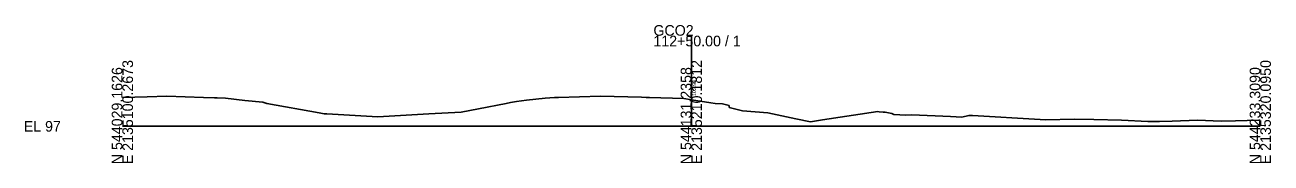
# Model space of a CAD drawing. Extents: x -14327 to 8886, y -10 to 39048.
# Drawn here: x 4974.3 to 5302.8, y 4990.3 to 5026.7 of the extents above; entities that cross this region are included whole.
import ezdxf

# ---------------------------------------------------------------- set-up
doc = ezdxf.new("R2010")
doc.units = 0
for name, color, linetype in [('RD_GPK_XS_Cell', 7, 'Continuous'), ('RD_XS_ExGround', 7, 'Continuous'), ('RD_XS_TX_Elev_EX', 7, 'Continuous')]:
    doc.layers.add(name, color=color, linetype=linetype)

msp = doc.modelspace()

# ---------------------------------------------------------------- linework, layer by layer
at = {"layer": 'RD_GPK_XS_Cell'}
for p, q in [((5150, 5000), (5150, 5023.89)), ((5000, 5000), (5150, 5000)), ((5150, 5000), (5300, 5000))]:
    msp.add_line(p, q, dxfattribs=at)
at = {"layer": 'RD_XS_ExGround'}
for p, q in [((5000, 5007.63), (5006.55, 5007.79)), ((5000, 5007.63), (5000, 5007.63)), ((5006.55, 5007.79), (5011.7, 5007.93)), ((5011.7, 5007.93), (5021.4, 5007.63)), ((5021.4, 5007.63), (5024.27, 5007.53)), ((5024.27, 5007.53), (5024.97, 5007.49)), ((5024.97, 5007.49), (5027.2, 5007.4)), ((5027.2, 5007.4), (5032.32, 5006.82)), ((5103.91, 5006.54), (5106.55, 5006.91)), ((5106.55, 5006.91), (5111.45, 5007.45)), ((5111.45, 5007.45), (5113.93, 5007.56)), ((5113.93, 5007.56), (5114.94, 5007.59)), ((5114.94, 5007.59), (5126.08, 5007.96)), ((5126.08, 5007.96), (5136.87, 5007.65)), ((5136.87, 5007.65), (5138.07, 5007.62)), ((5138.07, 5007.62), (5138.93, 5007.6)), ((5138.93, 5007.6), (5148.01, 5007.31)), ((5148.01, 5007.31), (5150, 5006.99)), ((5150, 5006.99), (5155.1, 5006.17)), ((5032.32, 5006.82), (5037.06, 5006.36)), ((5037.06, 5006.36), (5038.09, 5006.04)), ((5038.09, 5006.04), (5051.86, 5003.58)), ((5051.86, 5003.58), (5053.24, 5003.33)), ((5080.78, 5003.28), (5089.34, 5003.76)), ((5089.34, 5003.76), (5093.86, 5004.63)), ((5093.86, 5004.63), (5101.14, 5006.05)), ((5101.14, 5006.05), (5102.3, 5006.26)), ((5102.3, 5006.26), (5103.91, 5006.54)), ((5155.1, 5006.17), (5156.25, 5005.98)), ((5156.25, 5005.98), (5158.21, 5005.95)), ((5158.21, 5005.95), (5159.96, 5005.46)), ((5159.96, 5005.46), (5159.98, 5004.94)), ((5159.98, 5004.94), (5163.51, 5004.04)), ((5163.51, 5004.04), (5170.2, 5003.53)), ((5184.56, 5001.71), (5199.14, 5003.93)), ((5199.14, 5003.93), (5199.48, 5003.83)), ((5199.48, 5003.83), (5200.58, 5003.75)), ((5200.58, 5003.75), (5201.11, 5003.71)), ((5201.11, 5003.71), (5202.83, 5003.37)), ((5053.24, 5003.33), (5053.89, 5003.29)), ((5053.89, 5003.29), (5067.34, 5002.54)), ((5067.34, 5002.54), (5080.78, 5003.28)), ((5170.2, 5003.53), (5177.55, 5001.98)), ((5177.55, 5001.98), (5181.42, 5001.19)), ((5181.42, 5001.19), (5184.56, 5001.71)), ((5202.83, 5003.37), (5203.41, 5003.1)), ((5203.41, 5003.1), (5206.58, 5002.97)), ((5206.58, 5002.97), (5208.13, 5002.99)), ((5208.13, 5002.99), (5218.29, 5002.59)), ((5218.29, 5002.59), (5221.32, 5002.43)), ((5221.32, 5002.43), (5223.15, 5002.86)), ((5223.15, 5002.86), (5224.16, 5002.87)), ((5224.16, 5002.87), (5241.98, 5001.79)), ((5241.98, 5001.79), (5243.4, 5001.68)), ((5243.4, 5001.68), (5250.99, 5001.9)), ((5250.99, 5001.9), (5256.11, 5001.82)), ((5256.11, 5001.82), (5263.41, 5001.59)), ((5263.41, 5001.59), (5270.36, 5001.3)), ((5270.36, 5001.3), (5273.42, 5001.31)), ((5273.42, 5001.31), (5276.74, 5001.32)), ((5276.74, 5001.32), (5283.43, 5001.62)), ((5283.43, 5001.62), (5289.7, 5001.37)), ((5289.7, 5001.37), (5293.43, 5001.44)), ((5293.43, 5001.44), (5299.61, 5001.62)), ((5299.61, 5001.62), (5300, 5001.64))]:
    msp.add_line(p, q, dxfattribs=at)

# ---------------------------------------------------------------- texts
at = {"layer": 'RD_GPK_XS_Cell'}
for s, p in [('GCO2', (5140, 5023.89)), ('112+50.00 / 1', (5140, 5021.09)), ('EL 97', (4974, 4998.6))]:
    msp.add_text(s, height=2.8, dxfattribs=at).set_placement(p)
for s, p in [('E 2135100.2673', (5002.8, 4990)), ('E 2135210.1812', (5152.8, 4990)), ('E 2135320.0950', (5302.8, 4990)), ('N 544029.1626', (5000, 4990)), ('N 544131.2358', (5150, 4990)), ('N 544233.3090', (5300, 4990))]:
    msp.add_text(s, height=2.8, rotation=90, dxfattribs=at).set_placement(p)
at = {"layer": 'RD_XS_TX_Elev_EX'}
msp.add_text('103.99', height=1, rotation=90, dxfattribs=at).set_placement((5151.25, 5007.99))

doc.saveas('drawing.dxf')
